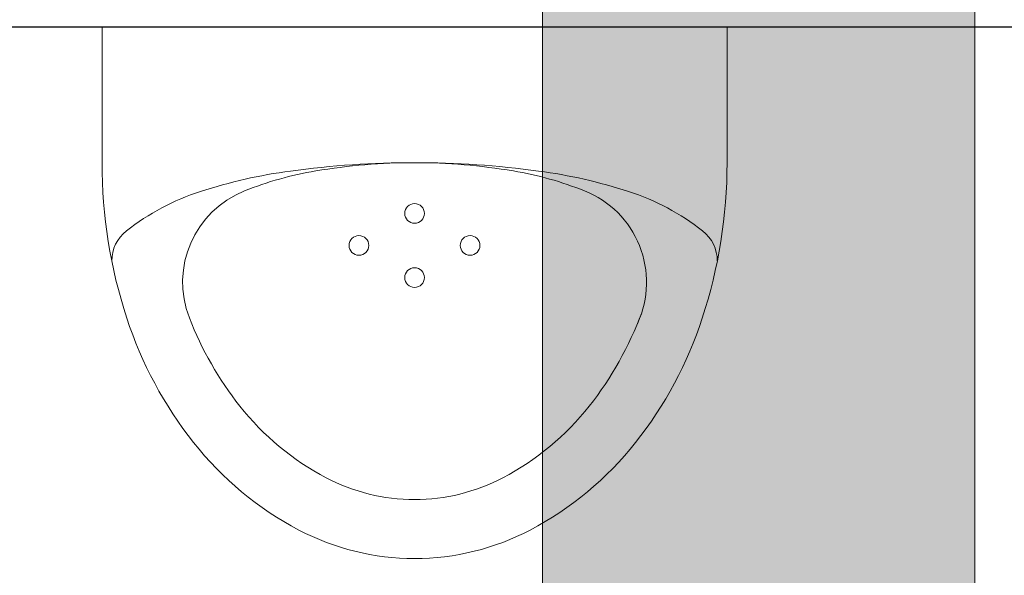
# Model space of a CAD drawing. Header units: millimetres. Extents: x 28291 to 177760, y -399809 to -170937.
# Tile 663 of 905: x 74679 to 74729, y -197781 to -197753. Entities that reach past the tile are written whole.
import ezdxf

# ---------------------------------------------------------------- set-up
doc = ezdxf.new("R2010")
doc.units = ezdxf.units.MM
doc.linetypes.add('CARKOVANA', pattern=[7.5, 5, -2.5])
doc.linetypes.add('HIDDEN2', pattern=[4.7625, 3.175, -1.5875])
doc.layers.get('0').update_dxf_attribs({"lineweight": 0})
doc.layers.add('!! 1_Wyburzenia', color=252, linetype='CARKOVANA', lineweight=13, true_color=0x696969)
doc.layers.add('!! 1_WYBURZENIA HATCH', color=253, linetype='Continuous', lineweight=0)
doc.layers.add('!! 2_wypos-sanitarne', color=240, linetype='Continuous', lineweight=9)
doc.layers.add('!! 1_zabudowa GK', color=33, linetype='Continuous')

# ---------------------------------------------------------------- blocks, each defined once
blk = doc.blocks.new('A$C164C2DE0')
for p, q in [((0, 15.897), (0, -15.897)), ((6.9, 15.897), (0, 15.897)), ((0, -15.897), (6.9, -15.897))]:
    blk.add_line(p, q)
for centre in [(11.111, 2.828), (9.479, 0), (12.744, 0), (11.111, -2.828)]:
    blk.add_circle(centre, 0.5)
for centre, radius, start, end in [((6.9, -9.541), 25.438, 71.8951, 90), ((11.9, 13.456), 1.944, 90, 141.9092), ((19.99, 7.115), 12.223, 141.9092, 162.0125), ((8.429, -4.864), 20.517, 51.7154, 71.8951), ((12.982, 6.802), 5, 65.4842, 158.2639), ((8.429, -4.864), 17.517, 51.7154, 69.5923), ((10.775, -1.893), 16.732, 27.6894, 51.7154), ((33.17, 2.836), 26.079, 162.0125, 172.3405), ((24.656, 2.115), 17.58, 158.1656, 170.4666), ((10.775, -1.893), 13.732, 27.6894, 51.7154), ((54.258, 0), 47.358, 172.3405, 180), ((14.382, 0), 12.658, 0, 27.6894), ((37.249, 0), 30.349, 170.4666, 180), ((14.382, 0), 9.658, 0, 27.6894), ((37.249, 0), 30.349, 180, 189.5334), ((54.258, 0), 47.358, 180, 187.6595), ((14.382, 0), 9.658, 332.3106, 0), ((14.382, 0), 12.658, 332.3106, 0), ((10.775, 1.893), 13.732, 308.2846, 332.3106), ((24.656, -2.115), 17.58, 189.5334, 201.8344), ((10.775, 1.893), 16.732, 308.2846, 332.3106), ((33.17, -2.836), 26.079, 187.6595, 197.9875), ((12.98, -6.796), 5, 201.7998, 291.3195), ((8.429, 4.864), 17.517, 291.3195, 308.2846), ((19.99, -7.115), 12.223, 197.9875, 218.0908), ((8.429, 4.864), 20.517, 288.1049, 308.2846), ((6.9, 9.541), 25.438, 270, 288.1049), ((11.9, -13.456), 1.944, 218.0908, 270)]:
    blk.add_arc(centre, radius, start, end)

msp = doc.modelspace()

# ---------------------------------------------------------------- hatches: boundary and pattern name
at = {"layer": '!! 1_WYBURZENIA HATCH'}
h = msp.add_hatch(dxfattribs=at)
h.set_pattern_fill('AR-CONC', color=256, scale=0.1)
h.paths.add_polyline_path([(74705.42327, -198014.5883), (74727.42327, -198014.5883), (74727.42327, -197538.5883), (74705.42327, -197538.5883)])

# ---------------------------------------------------------------- linework, layer by layer
at = {"layer": '!! 1_Wyburzenia', "linetype": 'HIDDEN2', "ltscale": 3}
msp.add_line((74727.42327, -198014.5883), (74727.42327, -197538.5883), dxfattribs=at)
msp.add_lwpolyline([(74705.42327, -197538.5883), (74705.42327, -198046.5883)], dxfattribs=at)
at = {"layer": '!! 1_WYBURZENIA HATCH'}
msp.add_lwpolyline([(74705.42327, -198014.5883), (74727.42327, -198014.5883), (74727.42327, -197538.5883), (74705.42327, -197538.5883)], close=True, dxfattribs=at)
at = {"layer": '!! 1_zabudowa GK'}
msp.add_lwpolyline([(74755.29274, -197753.0883), (74545.04643, -197753.0883)], dxfattribs=at)

# ---------------------------------------------------------------- block references
at = {"layer": '!! 2_wypos-sanitarne', "rotation": 270}
msp.add_blockref('A$C164C2DE0', (74698.92097, -197753.0883), dxfattribs=at)

doc.saveas('drawing.dxf')
